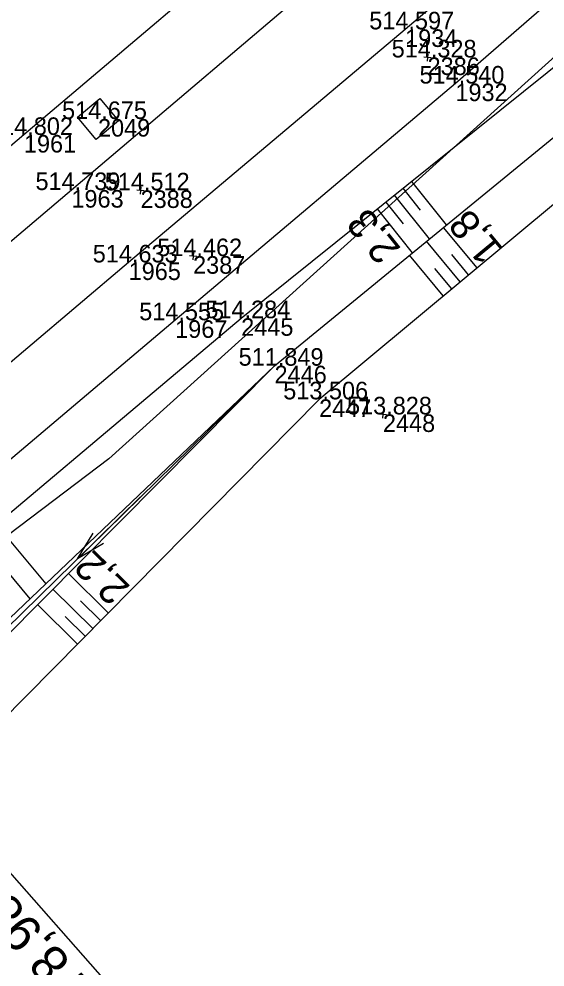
# Model space of a CAD drawing. Extents: x -1234191 to 23050, y -1290331 to -741191.
# Drawn here: x -865275.6 to -865239.7, y -1104922.6 to -1104857.8 of the extents above; entities that cross this region are included whole.
import ezdxf

# ---------------------------------------------------------------- set-up
doc = ezdxf.new("R2010")
doc.units = 0
for name, color, linetype in [('Vrstva 1', 7, 'Continuous'), ('Vrstva 13', 7, 'Continuous'), ('Vrstva 19', 7, 'Continuous'), ('Vrstva 4', 7, 'Continuous'), ('Vrstva 41', 7, 'Continuous'), ('Vrstva 48', 7, 'Continuous'), ('Vrstva 49', 7, 'Continuous'), ('Vrstva 53', 7, 'Continuous'), ('Vrstva 60', 7, 'Continuous'), ('Vrstva 61', 7, 'Continuous')]:
    doc.layers.add(name, color=color, linetype=linetype)

msp = doc.modelspace()

# ---------------------------------------------------------------- linework, layer by layer
at = {"layer": 'Vrstva 1'}
for points in [[(-865167.713, -1104779.363), (-865179.796, -1104790.726), (-865184.478, -1104795.035), (-865190.97, -1104800.752), (-865195.945, -1104804.963), (-865211.087, -1104817.791), (-865237.902, -1104840.516), (-865253.199, -1104853.499), (-865272.037, -1104869.497), (-865292.913, -1104887.204), (-865297.954, -1104891.507), (-865305.977, -1104898.32), (-865318.53, -1104909.524), (-865330.274, -1104921.076), (-865350.227, -1104943.561), (-865366.81, -1104965.604), (-865377.819, -1104982.561), (-865389.023, -1105002.397), (-865401.608, -1105028.878), (-865411.418, -1105054.9), (-865419.263, -1105081.952), (-865424.901, -1105109.6), (-865427.484, -1105128.881), (-865429.29, -1105156.421)], [(-865191.596, -1104807.426), (-865203.701, -1104818.823), (-865217.829, -1104831.696), (-865233.858, -1104845.514), (-865249.226, -1104858.523), (-865268.126, -1104874.441), (-865288.794, -1104891.939), (-865293.631, -1104896.045), (-865301.695, -1104902.998), (-865314.06, -1104914.085), (-865325.819, -1104925.585), (-865345.471, -1104947.527), (-865361.673, -1104969.039), (-865372.543, -1104985.71), (-865383.576, -1105005.459), (-865395.524, -1105031.668), (-865404.617, -1105057.472), (-865411.5, -1105084.11), (-865416.451, -1105111.219), (-865418.889, -1105130.073), (-865420.897, -1105156.736)], [(-865191.596, -1104807.426), (-865202.38, -1104820.104), (-865215.324, -1104834.358), (-865230.542, -1104848.969), (-865245.791, -1104862.223), (-865264.946, -1104878.392), (-865285.377, -1104895.631), (-865290.186, -1104899.737), (-865298.334, -1104906.713), (-865310.624, -1104917.685), (-865322.166, -1104929.038), (-865341.482, -1104950.693), (-865357.568, -1104971.918), (-865368.111, -1104988.11), (-865379.223, -1105007.986), (-865390.73, -1105033.129), (-865399.103, -1105056.556), (-865405.793, -1105081.424), (-865410.584, -1105106.207), (-865413.892, -1105131.231), (-865415.794, -1105156.578)], [(-865214.42, -1104814.068), (-865241.183, -1104836.797), (-865256.409, -1104849.72), (-865275.283, -1104865.734), (-865296.129, -1104883.416), (-865301.469, -1104887.956), (-865309.155, -1104894.547), (-865321.846, -1104905.934), (-865333.869, -1104917.682), (-865354.051, -1104940.12), (-865371.183, -1104962.558), (-865382.53, -1104979.664), (-865394.153, -1104999.759), (-865407.109, -1105026.401), (-865417.481, -1105052.831), (-865425.89, -1105080.546), (-865431.949, -1105108.222), (-865434.948, -1105128.258), (-865437.242, -1105156.147)]]:
    msp.add_lwpolyline(points, dxfattribs=at)
at = {"layer": 'Vrstva 13'}
msp.add_line((-865267.333, -1104890.485), (-865271.619, -1104894.683), dxfattribs=at)
for points in [[(-865282.278, -1104905.121), (-865258.153, -1104881.495), (-865226.119, -1104855.271), (-865212.328, -1104840.414), (-865198.13, -1104823.974)], [(-865269.841, -1104893.641), (-865271.619, -1104894.683), (-865270.54, -1104892.926)]]:
    msp.add_lwpolyline(points, dxfattribs=at)
at = {"layer": 'Vrstva 19'}
msp.add_line((-865254.482, -1104940.748), (-865286.864, -1104904.086), dxfattribs=at)
at = {"layer": 'Vrstva 4'}
msp.add_lwpolyline([(-865353.315, -1104970.499), (-865339.436, -1104952.383), (-865320.222, -1104930.653), (-865308.647, -1104920.411), (-865304.927, -1104917.063), (-865296.416, -1104908.503), (-865284.084, -1104898.147), (-865260.431, -1104878.252), (-865228.194, -1104852.357), (-865212.437, -1104836.829), (-865200.57, -1104822.15), (-865185.453, -1104803.94), (-865175.941, -1104793.535), (-865167.845, -1104783.953), (-865167.315, -1104784.415), (-865166.881, -1104783.885), (-865167.447, -1104783.452), (-865152.586, -1104765.745)], dxfattribs=at)
at = {"layer": 'Vrstva 41'}
msp.add_lwpolyline([(-865268.811, -1104864.762), (-865270.336, -1104866.055), (-865271.629, -1104864.53), (-865270.104, -1104863.237), (-865268.811, -1104864.762)], dxfattribs=at)
at = {"layer": 'Vrstva 48'}
for p, q in [((-865249.386, -1104869.38), (-865248.189, -1104870.869)), ((-865248.801, -1104868.91), (-865246.412, -1104871.884)), ((-865249.97, -1104869.849), (-865247.573, -1104872.834)), ((-865250.555, -1104870.319), (-865249.354, -1104871.814)), ((-865251.14, -1104870.789), (-865248.734, -1104873.784)), ((-865244.309, -1104874.814), (-865246.611, -1104872.046)), ((-865245.463, -1104875.773), (-865247.772, -1104872.997)), ((-865246.616, -1104876.732), (-865248.933, -1104873.947)), ((-865244.886, -1104875.293), (-865246.039, -1104873.907)), ((-865246.039, -1104876.253), (-865247.196, -1104874.862)), ((-865277.184, -1104892.343), (-865273.786, -1104896.383)), ((-865278.332, -1104893.309), (-865274.875, -1104897.42)), ((-865269.522, -1104898.373), (-865272.242, -1104895.683)), ((-865270.577, -1104899.439), (-865273.299, -1104896.748)), ((-865271.632, -1104900.506), (-865274.356, -1104897.812)), ((-865270.05, -1104898.906), (-865271.41, -1104897.561)), ((-865271.104, -1104899.972), (-865272.466, -1104898.626))]:
    msp.add_line(p, q, dxfattribs=at)
at = {"layer": 'Vrstva 49'}
for p, q in [((-865247.671, -1104860.192), (-865247.713, -1104860.69)), ((-865247.443, -1104860.462), (-865247.941, -1104860.42)), ((-865267.289, -1104869.271), (-865267.329, -1104869.769)), ((-865267.06, -1104869.54), (-865267.558, -1104869.5)), ((-865263.699, -1104873.764), (-865263.741, -1104874.262)), ((-865263.471, -1104874.034), (-865263.969, -1104873.992)), ((-865250.494, -1104884.842), (-865250.992, -1104884.8)), ((-865250.722, -1104884.572), (-865250.764, -1104885.07))]:
    msp.add_line(p, q, dxfattribs=at)
for points in [[(-865352.239, -1104971.397), (-865338.582, -1104952.929), (-865319.328, -1104931.704), (-865307.989, -1104921.15), (-865304.25, -1104917.8), (-865304.079, -1104917.687), (-865295.674, -1104909.257), (-865284.084, -1104898.147), (-865260.431, -1104878.252), (-865228.194, -1104852.357), (-865212.437, -1104836.829), (-865200.57, -1104822.15), (-865187.054, -1104807.578), (-865186.575, -1104807.104), (-865174.908, -1104794.221), (-865166.718, -1104784.474), (-865151.27, -1104766.428)], [(-865285.816, -1104909.035), (-865285.685, -1104909.377), (-865283.711, -1104908.822), (-865282.917, -1104907.895), (-865281.714, -1104905.638), (-865281.939, -1104905.449), (-865258.153, -1104881.495), (-865226.119, -1104855.271), (-865212.039, -1104842.275), (-865196.294, -1104825.233), (-865180.452, -1104807.789), (-865172.252, -1104796.726), (-865164.501, -1104786.715), (-865150.044, -1104767.416)], [(-865148.477, -1104770.445), (-865163.208, -1104788.051), (-865171.033, -1104798.366), (-865179.306, -1104808.553), (-865194.455, -1104827.194), (-865211.26, -1104845.941), (-865222.113, -1104856.352), (-865255.106, -1104883.794), (-865282.369, -1104911.364), (-865305.221, -1104930.293), (-865313.242, -1104937.559), (-865332.317, -1104956.332), (-865344.8, -1104972.876)], [(-865304.272, -1104923.986), (-865286.29, -1104908.493), (-865286.667, -1104908.135), (-865285.891, -1104907.259), (-865286.083, -1104906.671), (-865287.754, -1104904.872), (-865288.011, -1104904.581), (-865286.23, -1104903.008), (-865285.973, -1104903.299), (-865284.277, -1104905.142), (-865283.917, -1104905.403), (-865283.06, -1104904.451), (-865282.616, -1104904.792), (-865258.153, -1104881.495)]]:
    msp.add_lwpolyline(points, dxfattribs=at)
at = {"layer": 'Vrstva 53'}
msp.add_lwpolyline([(-865065.14, -1104601.6), (-865077.859, -1104640.709), (-865093.329, -1104687.069), (-865105.39, -1104724.26), (-865117.1, -1104742.76), (-865129.359, -1104749.17), (-865148.21, -1104773.45), (-865183.35, -1104808.92), (-865201.34, -1104824.1), (-865236.63, -1104858.239), (-865269.479, -1104887.85), (-865286.979, -1104901.079), (-865291.14, -1104909.389), (-865305.71, -1104930.37), (-865337.3, -1104967.79), (-865351.13, -1104980.659), (-865357.569, -1104987.239), (-865356.579, -1104987.37), (-865381.96, -1105044.819)], dxfattribs=at)
at = {"layer": 'Vrstva 60'}
for p, q in [((-865249.226, -1104858.523), (-865249.226, -1104858.523)), ((-865247.692, -1104860.441), (-865247.692, -1104860.441)), ((-865245.791, -1104862.223), (-865245.791, -1104862.223)), ((-865270.22, -1104864.646), (-865270.22, -1104864.646)), ((-865275.283, -1104865.734), (-865275.283, -1104865.734)), ((-865272.037, -1104869.497), (-865272.037, -1104869.497)), ((-865267.309, -1104869.52), (-865267.309, -1104869.52)), ((-865268.126, -1104874.441), (-865268.126, -1104874.441)), ((-865263.72, -1104874.013), (-865263.72, -1104874.013)), ((-865264.946, -1104878.392), (-865264.946, -1104878.392)), ((-865260.431, -1104878.252), (-865260.431, -1104878.252)), ((-865258.153, -1104881.495), (-865258.153, -1104881.495)), ((-865255.106, -1104883.794), (-865255.106, -1104883.794)), ((-865250.743, -1104884.821), (-865250.743, -1104884.821))]:
    msp.add_line(p, q, dxfattribs=at)

# ---------------------------------------------------------------- texts
at = {"layer": 'Vrstva 19'}
msp.add_text('evid. km 178,984', height=2.5, rotation=131.45132, dxfattribs=at).set_placement((-865260.679, -1104935.02))
at = {"layer": 'Vrstva 48'}
for s, rotation, p in [('2,3', 128.77385, (-865249.461, -1104873.497)), ('1,8', 129.75206, (-865242.47, -1104873.519)), ('2,2', 135.32079, (-865267.94, -1104896.591))]:
    msp.add_text(s, height=2, rotation=rotation, dxfattribs=at).set_placement(p)
at = {"layer": 'Vrstva 60'}
for s, p in [('1934', (-865249.226, -1104859.723)), ('2386', (-865247.692, -1104861.641)), ('1932', (-865245.791, -1104863.423)), ('2049', (-865270.22, -1104865.846)), ('1961', (-865275.283, -1104866.934)), ('1963', (-865272.037, -1104870.697)), ('2388', (-865267.309, -1104870.72)), ('1965', (-865268.126, -1104875.641)), ('2387', (-865263.72, -1104875.213)), ('1967', (-865264.946, -1104879.592)), ('2445', (-865260.431, -1104879.452)), ('2446', (-865258.153, -1104882.695)), ('2447', (-865255.106, -1104884.994)), ('2448', (-865250.743, -1104886.021))]:
    msp.add_text(s, height=1.2, dxfattribs=at).set_placement(p)
at = {"layer": 'Vrstva 61'}
for s, p in [('514.597', (-865251.678, -1104858.523)), ('514.328', (-865250.146, -1104860.441)), ('514.540', (-865248.242, -1104862.223)), ('514.675', (-865272.676, -1104864.646)), ('514.802', (-865277.731, -1104865.734)), ('514.739', (-865274.491, -1104869.497)), ('514.512', (-865269.757, -1104869.52)), ('514.633', (-865270.578, -1104874.441)), ('514.462', (-865266.168, -1104874.013)), ('514.555', (-865267.402, -1104878.392)), ('514.284', (-865262.882, -1104878.252)), ('511.849', (-865260.607, -1104881.495)), ('513.506', (-865257.558, -1104883.794)), ('513.828', (-865253.197, -1104884.821))]:
    msp.add_text(s, height=1.2, dxfattribs=at).set_placement(p)

doc.saveas('drawing.dxf')
